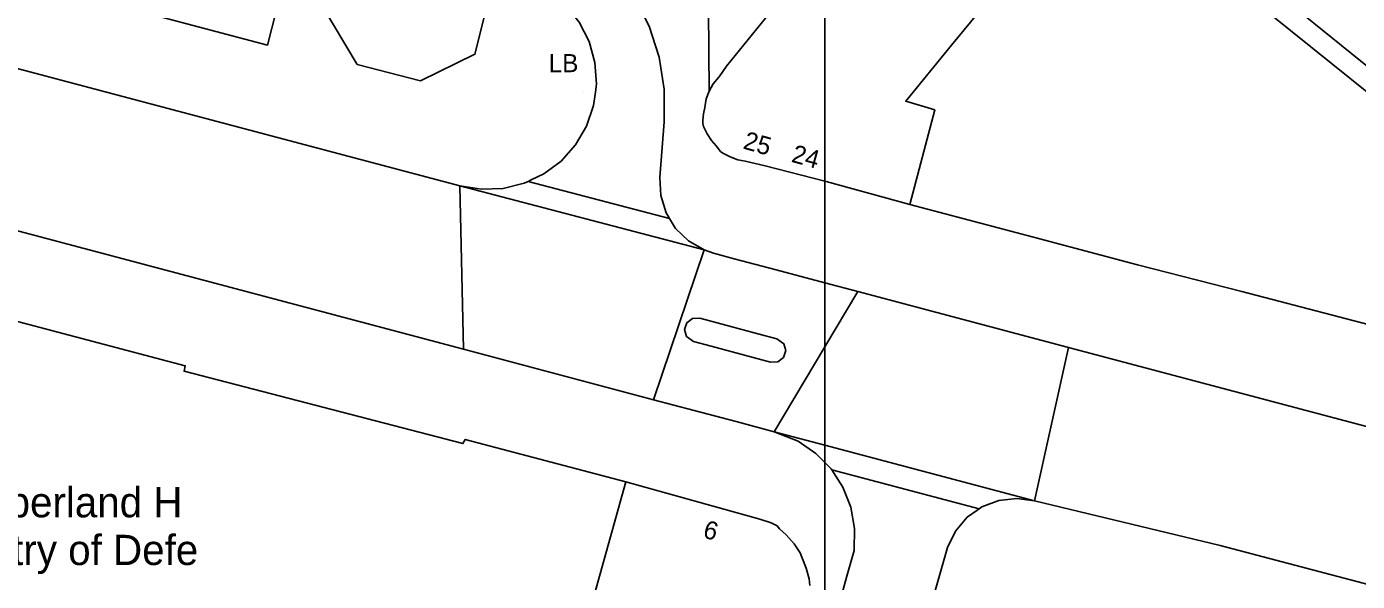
# Model space of a CAD drawing. Extents: x 529240 to 530363, y 179600 to 180767.
# Drawn here: x 530149.8 to 530260.1, y 180323 to 180368.9 of the extents above; entities that cross this region are included whole.
import ezdxf

# ---------------------------------------------------------------- set-up
doc = ezdxf.new("R2010")
doc.units = 0
for name, color, linetype in [('Building', 7, 'Continuous'), ('General surface', 7, 'Continuous'), ('Road Or Track', 7, 'Continuous'), ('Roadside', 7, 'Continuous'), ('Structure', 7, 'Continuous'), ('Unclassified', 7, 'Continuous')]:
    doc.layers.add(name, color=color, linetype=linetype)

msp = doc.modelspace()

# ---------------------------------------------------------------- linework, layer by layer
at = {"layer": 'Building'}
for points in [[(530141.1, 180375), (530155.5, 180371.2), (530169.8, 180367.4), (530170.9, 180371.65), (530174.25, 180370.8), (530177.25, 180365.8), (530182.5, 180364.45), (530187, 180366.65), (530188.2, 180371.5), (530185.6, 180375.95), (530179.75, 180377.25), (530178.05, 180379), (530179.95, 180381.05), (530171.5, 180389.3), (530156.13, 180404.43), (530155.45, 180405.1), (530126.8, 180433.1)], [(530171.5, 180389.3), (530179.95, 180381.05), (530178.05, 180379), (530179.75, 180377.25), (530185.6, 180375.95), (530188.2, 180371.5), (530187, 180366.65), (530182.5, 180364.45), (530177.25, 180365.8), (530174.25, 180370.8), (530170.9, 180371.65), (530169.8, 180367.4), (530155.5, 180371.2), (530141.1, 180375)], [(530206.4, 180363.6), (530206.75, 180364.2), (530207.2, 180364.75), (530207.3, 180364.85), (530207.85, 180365.65), (530212.15, 180370.95), (530215.7, 180375.45), (530216, 180375.82)], [(530216, 180356.13), (530211.05, 180357.4), (530209.4, 180357.8), (530208.8, 180357.9), (530208.15, 180358.15), (530207.55, 180358.45), (530207.35, 180358.6), (530207, 180359.05), (530206.6, 180359.5), (530206.25, 180360.05), (530205.95, 180360.65), (530205.9, 180360.9), (530205.9, 180361.2), (530205.95, 180361.7), (530206.05, 180362.25), (530206.15, 180362.95), (530206.4, 180363.6)], [(530223.05, 180354.2), (530216.1, 180356.1), (530216, 180356.13)], [(530199.5, 180331.25), (530186.2, 180334.75), (530186, 180334.4), (530162.9, 180340.4), (530163, 180340.85), (530146.65, 180345.15), (530146.5, 180344.85), (530123.3, 180350.9), (530123.5, 180351.35), (530110.7, 180354.75)], [(530196.25, 180319.55), (530199.5, 180331.25), (530186.2, 180334.75), (530186, 180334.4), (530162.9, 180340.4), (530163, 180340.85), (530146.65, 180345.15)], [(530214.75, 180322.65), (530214.7, 180323.2), (530214.45, 180324.1), (530214.1, 180325), (530213.95, 180325.35), (530213.45, 180326.1), (530212.8, 180326.85), (530212.25, 180327.35), (530212.05, 180327.6), (530211.55, 180327.85), (530210.6, 180328.15), (530199.5, 180331.25), (530196.25, 180319.55)], [(530196.25, 180319.55), (530199.5, 180331.25)], [(530214.75, 180322.65), (530214.7, 180323.2), (530214.45, 180324.1), (530214.1, 180325), (530213.95, 180325.35), (530213.45, 180326.1), (530212.8, 180326.85), (530212.25, 180327.35), (530212.05, 180327.6), (530211.55, 180327.85), (530210.6, 180328.15), (530199.5, 180331.25)]]:
    msp.add_lwpolyline(points, dxfattribs=at)
for points in [[(530216, 180375.82), (530216, 180356.13), (530216.1, 180356.1), (530223.05, 180354.2), (530225.1, 180362.05), (530222.7, 180362.75), (530226.5, 180367.4), (530233.45, 180375.85), (530223, 180384.4), (530221.15, 180382.2)], [(530216, 180375.82), (530215.7, 180375.45), (530212.15, 180370.95), (530207.85, 180365.65), (530207.3, 180364.85), (530207.2, 180364.75), (530206.75, 180364.2), (530206.4, 180363.6), (530206.15, 180362.95), (530206.05, 180362.25), (530205.95, 180361.7), (530205.9, 180361.2), (530205.9, 180360.9), (530205.95, 180360.65), (530206.25, 180360.05), (530206.6, 180359.5), (530207, 180359.05), (530207.35, 180358.6), (530207.55, 180358.45), (530208.15, 180358.15), (530208.8, 180357.9), (530209.4, 180357.8), (530211.05, 180357.4), (530216, 180356.13)]]:
    msp.add_lwpolyline(points, close=True, dxfattribs=at)
at = {"layer": 'General surface'}
msp.add_lwpolyline([(530216, 180380.95), (530215.35, 180380.2), (530206.35, 180370.3), (530206.4, 180363.6), (530206.75, 180364.2), (530207.2, 180364.75), (530207.3, 180364.85), (530207.85, 180365.65), (530212.15, 180370.95), (530215.7, 180375.45), (530216, 180375.82)], close=True, dxfattribs=at)
at = {"layer": 'Road Or Track'}
for points in [[(530260.6, 180373.55), (530259.35, 180374.45), (530255.6, 180377.4), (530251.2, 180381), (530247.85, 180383.85), (530242.85, 180387.7), (530238.35, 180391.3), (530234.45, 180394.5), (530231, 180397.2), (530230.9, 180397.25), (530227.15, 180400.3), (530222.9, 180403.65), (530218.45, 180407.15), (530216, 180409.05), (530216, 180401.79), (530222.8, 180396.4), (530226.85, 180393.2), (530228.8, 180391.5), (530235.85, 180385.85), (530240.75, 180381.85), (530245.5, 180378.15), (530250.95, 180373.75), (530265.1, 180362.3)], [(530291.44, 180341.97), (530286.75, 180345.71), (530265.1, 180362.3), (530250.95, 180373.75), (530245.5, 180378.15), (530240.75, 180381.85), (530235.85, 180385.85), (530228.8, 180391.5), (530226.85, 180393.2), (530222.8, 180396.4), (530216, 180401.79)], [(530075.64, 180395.99), (530075.68, 180394.65), (530075.71, 180393.6), (530076.23, 180391.26), (530077.17, 180389.05), (530077.9, 180387.95), (530078.49, 180387.05), (530080.42, 180385.13), (530080.63, 180384.98), (530082.39, 180383.76), (530084.54, 180382.7), (530086.41, 180382.08), (530185.76, 180355.74)], [(530110.13, 180362.34), (530186.04, 180342.22), (530185.76, 180355.74), (530086.41, 180382.08)], [(530203.12, 180353.05), (530203.01, 180353.24), (530202.84, 180353.51), (530202.4, 180354.94), (530202.33, 180356.43), (530202.68, 180361.05), (530202.68, 180363.31), (530202.68, 180363.61), (530202.68, 180363.75), (530202.26, 180366.41), (530201.44, 180368.98), (530200.23, 180371.39), (530198.67, 180373.59), (530198.23, 180374.05)], [(530063.73, 180367.99), (530065.55, 180369.03), (530066.93, 180369.47), (530067.55, 180369.66), (530069.56, 180370), (530071.44, 180370.14), (530073.15, 180370.26), (530076.74, 180370.09), (530080.29, 180369.49), (530096.45, 180365.76), (530110.13, 180362.34), (530186.04, 180342.22)], [(530191.41, 180356.12), (530191.67, 180356.24), (530192.7, 180356.73), (530194.14, 180357.8), (530195.34, 180359.14), (530196.25, 180360.69), (530196.83, 180362.39), (530197.01, 180363.69), (530197.05, 180363.99), (530197.07, 180364.17), (530196.94, 180365.97), (530196.46, 180367.7), (530195.65, 180369.3), (530194.86, 180370.26)], [(530195.65, 180369.3), (530196.46, 180367.7), (530196.94, 180365.97), (530197.07, 180364.17), (530197.05, 180363.99), (530197.01, 180363.69), (530196.83, 180362.39), (530196.25, 180360.69), (530195.34, 180359.14), (530194.14, 180357.8), (530192.7, 180356.73), (530191.67, 180356.24), (530191.41, 180356.12), (530203.12, 180353.05), (530203.01, 180353.24), (530202.84, 180353.51), (530202.4, 180354.94), (530202.33, 180356.43), (530202.68, 180361.05), (530202.68, 180363.31), (530202.68, 180363.61), (530202.68, 180363.75), (530202.26, 180366.41), (530201.44, 180368.98)], [(530185.76, 180355.74), (530187.54, 180355.46), (530189.33, 180355.53), (530191.08, 180355.96), (530191.41, 180356.12)], [(530185.76, 180355.74), (530205.99, 180350.44)], [(530203.12, 180353.05), (530191.41, 180356.12)], [(530205.99, 180350.44), (530204.69, 180351.19), (530203.62, 180352.23), (530203.12, 180353.05)], [(530216, 180347.72), (530211.97, 180348.79), (530208.49, 180349.71), (530206.77, 180350.17), (530205.99, 180350.44)], [(530218.74, 180347), (530216, 180347.72)], [(530210.56, 180343.47), (530212.01, 180343.09), (530212.6, 180342.67), (530212.76, 180342.1), (530212.57, 180341.54), (530212.09, 180341.18), (530211.5, 180341.16), (530210.05, 180341.54), (530206.57, 180342.47), (530205.12, 180342.85), (530204.54, 180343.28), (530204.38, 180343.85), (530204.57, 180344.41), (530205.04, 180344.76), (530205.63, 180344.78), (530207.08, 180344.4), (530210.56, 180343.47)], [(530186.04, 180342.22), (530198.48, 180338.92), (530201.8, 180338.04)], [(530201.8, 180338.04), (530205.16, 180337.15), (530208.64, 180336.23), (530211.79, 180335.39)], [(530211.79, 180335.39), (530216, 180334.27)], [(530211.79, 180335.39), (530213.78, 180334.6), (530215.26, 180333.59), (530216, 180332.84)], [(530216, 180334.27), (530233.38, 180329.67)], [(530216, 180332.84), (530216.52, 180332.31), (530216.57, 180332.24)]]:
    msp.add_lwpolyline(points, dxfattribs=at)
for points in [[(530191.41, 180356.12), (530191.08, 180355.96), (530189.33, 180355.53), (530187.54, 180355.46), (530185.76, 180355.74), (530205.99, 180350.44), (530204.69, 180351.19), (530203.62, 180352.23), (530203.12, 180353.05)], [(530186.04, 180342.22), (530198.48, 180338.92), (530201.8, 180338.04), (530205.99, 180350.44), (530185.76, 180355.74)], [(530216, 180347.72), (530211.97, 180348.79), (530208.49, 180349.71), (530206.77, 180350.17), (530205.99, 180350.44), (530201.8, 180338.04), (530205.16, 180337.15), (530208.64, 180336.23), (530211.79, 180335.39), (530216, 180342.42)], [(530216, 180347.72), (530216, 180342.42), (530218.74, 180347)], [(530216, 180342.42), (530216, 180334.27), (530233.38, 180329.67), (530236.2, 180342.37), (530218.74, 180347)], [(530210.56, 180343.47), (530207.08, 180344.4), (530205.63, 180344.78), (530205.04, 180344.76), (530204.57, 180344.41), (530204.38, 180343.85), (530204.54, 180343.28), (530205.12, 180342.85), (530206.57, 180342.47), (530210.05, 180341.54), (530211.5, 180341.16), (530212.09, 180341.18), (530212.57, 180341.54), (530212.76, 180342.1), (530212.6, 180342.67), (530212.01, 180343.09)], [(530216, 180342.42), (530211.79, 180335.39), (530216, 180334.27)], [(530216, 180334.27), (530211.79, 180335.39), (530213.78, 180334.6), (530215.26, 180333.59), (530216, 180332.84)], [(530216, 180334.27), (530216, 180332.84), (530216.52, 180332.31), (530216.57, 180332.24), (530228.78, 180329), (530229.01, 180329.16), (530230.41, 180329.7), (530231.9, 180329.87), (530233.38, 180329.67)]]:
    msp.add_lwpolyline(points, close=True, dxfattribs=at)
at = {"layer": 'Roadside'}
for points in [[(530265.1, 180362.3), (530250.95, 180373.75), (530245.5, 180378.15), (530240.75, 180381.85), (530235.85, 180385.85), (530228.8, 180391.5), (530226.85, 180393.2), (530222.8, 180396.4), (530216, 180401.79), (530216, 180399.58), (530216.35, 180399.3), (530217.51, 180398.37), (530220.55, 180395.95), (530225.7, 180391.85), (530227.1, 180389.35), (530241.25, 180378), (530241.9, 180378.8), (530247.85, 180374.05), (530271.3, 180355.2)], [(530086.41, 180382.08), (530185.76, 180355.74), (530187.54, 180355.46), (530189.33, 180355.53), (530191.08, 180355.96), (530191.41, 180356.12), (530191.67, 180356.24), (530192.7, 180356.73), (530194.14, 180357.8), (530195.34, 180359.14), (530196.25, 180360.69), (530196.83, 180362.39), (530197.01, 180363.69), (530197.05, 180363.99), (530197.07, 180364.17), (530196.94, 180365.97), (530196.46, 180367.7), (530195.65, 180369.3)], [(530170.9, 180371.65), (530169.8, 180367.4), (530155.5, 180371.2)], [(530188.2, 180371.5), (530187, 180366.65), (530182.5, 180364.45), (530177.25, 180365.8), (530174.25, 180370.8)], [(530201.44, 180368.98), (530202.26, 180366.41), (530202.68, 180363.75), (530202.68, 180363.61), (530202.68, 180363.31), (530202.68, 180361.05), (530202.33, 180356.43), (530202.4, 180354.94), (530202.84, 180353.51), (530203.01, 180353.24), (530203.12, 180353.05), (530203.62, 180352.23), (530204.69, 180351.19), (530205.99, 180350.44), (530206.77, 180350.17), (530208.49, 180349.71), (530211.97, 180348.79), (530216, 180347.72), (530216, 180356.13), (530211.05, 180357.4), (530209.4, 180357.8), (530208.8, 180357.9), (530208.15, 180358.15), (530207.55, 180358.45), (530207.35, 180358.6), (530207, 180359.05), (530206.6, 180359.5), (530206.25, 180360.05), (530205.95, 180360.65), (530205.9, 180360.9), (530205.9, 180361.2), (530205.95, 180361.7), (530206.05, 180362.25), (530206.15, 180362.95), (530206.4, 180363.6), (530206.35, 180370.3)], [(530216, 180317.08), (530216, 180332.84), (530215.26, 180333.59), (530213.78, 180334.6), (530211.79, 180335.39), (530208.64, 180336.23), (530205.16, 180337.15), (530201.8, 180338.04), (530198.48, 180338.92), (530186.04, 180342.22), (530110.13, 180362.34)], [(530265.25, 180343.15), (530258.6, 180344.9), (530250.55, 180347), (530241.9, 180349.2), (530233.3, 180351.5), (530223.05, 180354.2), (530216.1, 180356.1), (530216, 180356.13), (530216, 180347.72), (530218.74, 180347), (530236.2, 180342.37), (530296.22, 180326.47)], [(530146.65, 180345.15), (530163, 180340.85), (530162.9, 180340.4), (530186, 180334.4), (530186.2, 180334.75), (530199.5, 180331.25), (530210.6, 180328.15), (530211.55, 180327.85), (530212.05, 180327.6), (530212.25, 180327.35), (530212.8, 180326.85), (530213.45, 180326.1), (530213.95, 180325.35), (530214.1, 180325), (530214.45, 180324.1), (530214.7, 180323.2), (530214.75, 180322.65)], [(530301.09, 180312.18), (530248.75, 180325.96), (530233.38, 180329.67), (530231.9, 180329.87), (530230.41, 180329.7), (530229.01, 180329.16), (530228.78, 180329), (530228.59, 180328.87), (530227.79, 180328.3), (530226.82, 180327.16), (530226.16, 180325.81), (530224.96, 180321.55)]]:
    msp.add_lwpolyline(points, dxfattribs=at)
for points in [[(530210.56, 180343.47), (530207.08, 180344.4), (530205.63, 180344.78), (530205.04, 180344.76), (530204.57, 180344.41), (530204.38, 180343.85), (530204.54, 180343.28), (530205.12, 180342.85), (530206.57, 180342.47), (530210.05, 180341.54), (530211.5, 180341.16), (530212.09, 180341.18), (530212.57, 180341.54), (530212.76, 180342.1), (530212.6, 180342.67), (530212.01, 180343.09)], [(530216, 180332.84), (530216, 180317.08), (530216.05, 180317.25), (530217.3, 180321.51), (530217.83, 180323.44), (530218.42, 180325.56), (530218.46, 180327.36), (530218.15, 180329.13), (530217.49, 180330.8), (530216.71, 180332.02), (530216.57, 180332.24), (530216.52, 180332.31)]]:
    msp.add_lwpolyline(points, close=True, dxfattribs=at)
at = {"layer": 'Structure'}
msp.add_line((530196.01, 180363.56), (530196.01, 180363.56), dxfattribs=at)
at = {"layer": 'Unclassified'}
for points in [[(530206.35, 180370.3), (530206.4, 180363.6)], [(530185.76, 180355.74), (530186.04, 180342.22)], [(530205.99, 180350.44), (530201.8, 180338.04)], [(530216, 180342.42), (530218.74, 180347)], [(530211.79, 180335.39), (530216, 180342.42)]]:
    msp.add_lwpolyline(points, dxfattribs=at)

# ---------------------------------------------------------------- texts
at = {"layer": 'Structure'}
msp.add_text('LB', height=1.5, dxfattribs=at).set_placement((530193.12, 180365.16))
at = {"layer": 'Unclassified'}
for s, rotation, p in [('25', 344.2, (530209.15, 180358.85)), ('24', 344.5, (530213.15, 180357.75)), ('9', 164.8, (530207.3, 180327.8))]:
    msp.add_text(s, height=1.5, rotation=rotation, dxfattribs=at).set_placement(p)
for s, p in [('Northumberland H', (530135.45, 180328.3)), ('Ministry of Defe', (530140.85, 180324.35))]:
    msp.add_text(s, height=2.5, dxfattribs=at).set_placement(p)

doc.saveas('drawing.dxf')
